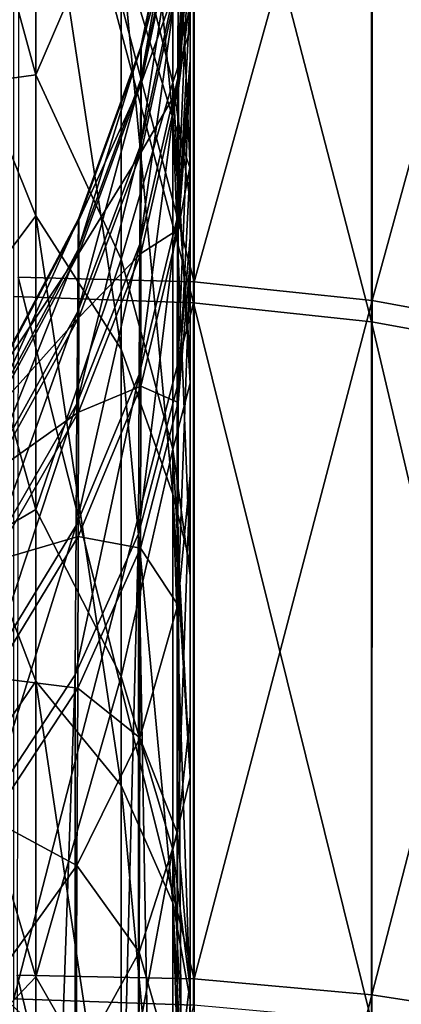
# Model space of a CAD drawing. Header units: metres. Extents: x -22 to 73, y -229 to 22.
# Tile 439 of 447: x 69.206 to 70.088, y 8.864 to 11.14. Entities that reach past the tile are written whole.
import ezdxf

# ---------------------------------------------------------------- set-up
doc = ezdxf.new("R2010")
doc.units = ezdxf.units.M
doc.layers.add('solid_509500_SW0001', color=7, linetype='CONTINUOUS')

msp = doc.modelspace()

# ---------------------------------------------------------------- linework, layer by layer
at = {"layer": 'solid_509500_SW0001'}
for points in [[(69.599998, 4.09725, 81.314957), (69.599998, 13.709613, 67.948822), (69.599998, 13.69162, 67.29599)], [(69.599998, 4.744919, 81.098137), (69.599998, 13.696581, 68.599838), (69.599998, 13.709613, 67.948822)], [(69.599998, 4.09725, 81.314957), (69.599998, 4.744919, 81.098137), (69.599998, 13.709613, 67.948822)], [(69.599998, 5.380803, 80.849998), (69.599998, 13.65287, 69.247124), (69.599998, 13.696581, 68.599838)], [(69.599998, 4.744919, 81.098137), (69.599998, 5.380803, 80.849998), (69.599998, 13.696581, 68.599838)], [(69.599998, 3.439465, 81.499832), (69.599998, 13.69162, 67.29599), (69.599998, 13.642412, 66.643288)], [(69.599998, 3.439465, 81.499832), (69.599998, 4.09725, 81.314957), (69.599998, 13.69162, 67.29599)], [(69.599998, 6.003599, 80.571091), (69.599998, 13.590334, 70.02832), (69.599998, 13.65287, 69.247124)], [(69.599998, 5.380803, 80.849998), (69.599998, 6.003599, 80.571091), (69.599998, 13.65287, 69.247124)], [(69.599998, 2.773616, 81.652199), (69.599998, 13.642412, 66.643288), (69.599998, 13.561961, 65.992683)], [(69.599998, 2.773616, 81.652199), (69.599998, 3.439465, 81.499832), (69.599998, 13.642412, 66.643288)], [(69.599998, 6.61205, 80.261986), (69.599998, 13.545328, 70.81073), (69.599998, 13.590334, 70.02832)], [(69.599998, 6.003599, 80.571091), (69.599998, 6.61205, 80.261986), (69.599998, 13.590334, 70.02832)], [(69.599998, 10.63656, 69.713799), (69.599998, 13.561961, 65.992683), (69.599998, 13.450399, 65.346161)], [(69.599998, 10.63656, 69.713799), (69.599998, 2.773616, 81.652199), (69.599998, 13.561961, 65.992683)], [(69.599998, 7.204804, 79.923355), (69.599998, 13.509627, 71.21875), (69.599998, 13.545328, 70.81073)], [(69.599998, 6.61205, 80.261986), (69.599998, 7.204804, 79.923355), (69.599998, 13.545328, 70.81073)], [(69.599998, 7.780385, 79.556), (69.599998, 13.479085, 71.422333), (69.599998, 13.509627, 71.21875)], [(69.599998, 7.204804, 79.923355), (69.599998, 7.780385, 79.556), (69.599998, 13.509627, 71.21875)], [(69.599998, 8.337329, 79.160843), (69.599998, 13.440265, 71.624077), (69.599998, 13.479085, 71.422333)], [(69.599998, 7.780385, 79.556), (69.599998, 8.337329, 79.160843), (69.599998, 13.479085, 71.422333)], [(69.599998, 11.046562, 69.052803), (69.599998, 10.63656, 69.713799), (69.599998, 13.450399, 65.346161)], [(69.599998, 11.382965, 68.34523), (69.599998, 11.046562, 69.052803), (69.599998, 13.450399, 65.346161)], [(69.599998, 8.337329, 79.160843), (69.599998, 13.33814, 72.021141), (69.599998, 13.440265, 71.624077)], [(69.599998, 8.874241, 78.738876), (69.599998, 13.127026, 72.664406), (69.599998, 13.33814, 72.021141)], [(69.599998, 8.337329, 79.160843), (69.599998, 8.874241, 78.738876), (69.599998, 13.33814, 72.021141)], [(69.599998, 8.874241, 78.738876), (69.599998, 12.884048, 73.298744), (69.599998, 13.127026, 72.664406)], [(69.599998, 9.389777, 78.291145), (69.599998, 12.609687, 73.922096), (69.599998, 12.884048, 73.298744)], [(69.599998, 8.874241, 78.738876), (69.599998, 9.389777, 78.291145), (69.599998, 12.884048, 73.298744)], [(69.599998, 9.882648, 77.818802), (69.599998, 12.304598, 74.532402), (69.599998, 12.609687, 73.922096)], [(69.599998, 9.389777, 78.291145), (69.599998, 9.882648, 77.818802), (69.599998, 12.609687, 73.922096)], [(69.599998, 10.351653, 77.323021), (69.599998, 11.969612, 75.127678), (69.599998, 12.304598, 74.532402)], [(69.599998, 9.882648, 77.818802), (69.599998, 10.351653, 77.323021), (69.599998, 12.304598, 74.532402)], [(69.440582, 12.150843, 77.104897), (69.560028, 11.702342, 76.666588), (69.560028, 10.913148, 77.641464)], [(69.440582, 11.308047, 78.132629), (69.440582, 12.150843, 77.104897), (69.560028, 10.913148, 77.641464)], [(69.609344, 10.534012, 86.13485), (69.205086, 12.078847, 85.17852), (69.202759, 10.544668, 86.160667)], [(69.609802, 12.065988, 85.154037), (69.205086, 12.078847, 85.17852), (69.609344, 10.534012, 86.13485)], [(69.609802, 12.065988, 85.154037), (69.609344, 10.534012, 86.13485), (70.020874, 12.016187, 85.084381)], [(69.608002, 10.485254, 49.838364), (69.192436, 10.500143, 49.813549), (69.192398, 12.044147, 50.797138)], [(69.608002, 10.485254, 49.838364), (69.192398, 12.044147, 50.797138), (69.608047, 12.029152, 50.821976)], [(69.608002, 10.485254, 49.838364), (69.608047, 12.029152, 50.821976), (70.018837, 10.441699, 49.913849)], [(69.608047, 12.029152, 50.821976), (70.018883, 11.979156, 50.893372), (70.018837, 10.441699, 49.913849)], [(69.243576, 11.012195, 57.001842), (68.972176, 12.008111, 57.222382), (68.972176, 10.974363, 56.171429)], [(69.243576, 11.012195, 57.001842), (69.243576, 11.932029, 58.007271), (68.972176, 12.008111, 57.222382)], [(69.609344, 10.534012, 86.13485), (70.020363, 10.490381, 86.060875), (70.020874, 12.016187, 85.084381)], [(70.020874, 12.016187, 85.084381), (70.020363, 10.490381, 86.060875), (70.41597, 11.933867, 84.968452)], [(70.018837, 10.441699, 49.913849), (70.018883, 11.979156, 50.893372), (70.413483, 10.369883, 50.03828)], [(70.018883, 11.979156, 50.893372), (70.413521, 11.896742, 51.011063), (70.413483, 10.369883, 50.03828)], [(69.599998, 10.795774, 76.804932), (69.599998, 11.605733, 75.706001), (69.599998, 11.969612, 75.127678)], [(69.599998, 10.351653, 77.323021), (69.599998, 10.795774, 76.804932), (69.599998, 11.969612, 75.127678)], [(69.440582, 11.470922, 58.393436), (69.243576, 11.932029, 58.007271), (69.243576, 11.012195, 57.001842)], [(70.020363, 10.490381, 86.060875), (70.415375, 10.418366, 85.937988), (70.41597, 11.933867, 84.968452)], [(69.599998, 10.802931, 61.933529), (69.599998, 11.832066, 61.074802), (69.599998, 11.487411, 60.516983)], [(69.599998, 11.005216, 62.270985), (69.599998, 11.18818, 62.619171), (69.599998, 11.832066, 61.074802)], [(69.599998, 10.802931, 61.933529), (69.599998, 11.005216, 62.270985), (69.599998, 11.832066, 61.074802)], [(69.560028, 10.99443, 58.792484), (69.560028, 11.757699, 59.789497), (69.440582, 11.470922, 58.393436)], [(69.560028, 11.757699, 59.789497), (69.599998, 11.116506, 59.976318), (69.599998, 11.487411, 60.516983)], [(69.560028, 10.99443, 58.792484), (69.599998, 11.116506, 59.976318), (69.560028, 11.757699, 59.789497)], [(69.560028, 11.702342, 76.666588), (69.599998, 11.214102, 76.265556), (69.599998, 10.795774, 76.804932)], [(69.560028, 10.913148, 77.641464), (69.560028, 11.702342, 76.666588), (69.599998, 10.795774, 76.804932)], [(68.972176, 11.363917, 79.764633), (69.243576, 11.677129, 78.621338), (69.243576, 10.686223, 79.617783)], [(69.243576, 11.677129, 78.621338), (69.440582, 11.308047, 78.132629), (69.440582, 10.378604, 79.082718)], [(69.243576, 10.686223, 79.617783), (69.243576, 11.677129, 78.621338), (69.440582, 10.378604, 79.082718)], [(69.571579, 11.004557, 68.182083), (69.599998, 11.521301, 67.977272), (69.599998, 11.638876, 67.601761)], [(69.572121, 11.248025, 67.484444), (69.571579, 11.004557, 68.182083), (69.599998, 11.638876, 67.601761)], [(69.599998, 10.795774, 76.804932), (69.599998, 11.214102, 76.265556), (69.599998, 11.605733, 75.706001)], [(69.571579, 11.004557, 68.182083), (69.599998, 11.382965, 68.34523), (69.599998, 11.521301, 67.977272)], [(69.485847, 11.001801, 66.696472), (69.572533, 11.411109, 66.76342), (69.572853, 11.491651, 66.028206)], [(69.486488, 11.077353, 66.007507), (69.485847, 11.001801, 66.696472), (69.572853, 11.491651, 66.028206)], [(69.486488, 11.077353, 66.007507), (69.572853, 11.491651, 66.028206), (69.573029, 11.488424, 65.288399)], [(69.486855, 11.074377, 65.314232), (69.486488, 11.077353, 66.007507), (69.573029, 11.488424, 65.288399)], [(69.486855, 11.074377, 65.314232), (69.573029, 11.488424, 65.288399), (69.573112, 11.401492, 64.553619)], [(69.572853, 10.981891, 63.137127), (69.599998, 11.49411, 63.343647), (69.599998, 11.351322, 62.977066)], [(69.572853, 10.981891, 63.137127), (69.573029, 11.231885, 63.833424), (69.599998, 11.49411, 63.343647)], [(69.599998, 10.581914, 61.607891), (69.599998, 11.487411, 60.516983), (69.599998, 11.116506, 59.976318)], [(69.599998, 10.581914, 61.607891), (69.599998, 10.802931, 61.933529), (69.599998, 11.487411, 60.516983)], [(69.440582, 10.586634, 57.426857), (69.440582, 11.470922, 58.393436), (69.243576, 11.012195, 57.001842)], [(69.560028, 10.99443, 58.792484), (69.440582, 11.470922, 58.393436), (69.440582, 10.586634, 57.426857)], [(69.484993, 10.848873, 67.372124), (69.572121, 11.248025, 67.484444), (69.572533, 11.411109, 66.76342)], [(69.485847, 11.001801, 66.696472), (69.484993, 10.848873, 67.372124), (69.572533, 11.411109, 66.76342)], [(69.487, 10.992928, 64.625656), (69.486855, 11.074377, 65.314232), (69.573112, 11.401492, 64.553619)], [(69.487, 10.992928, 64.625656), (69.573112, 11.401492, 64.553619), (69.573029, 11.231885, 63.833424)], [(69.570862, 10.683837, 68.847488), (69.599998, 11.046562, 69.052803), (69.599998, 11.382965, 68.34523)], [(69.571579, 11.004557, 68.182083), (69.570862, 10.683837, 68.847488), (69.599998, 11.382965, 68.34523)], [(68.972176, 10.324289, 80.686775), (68.972176, 11.363917, 79.764633), (69.243576, 10.686223, 79.617783)], [(69.572853, 10.981891, 63.137127), (69.599998, 11.351322, 62.977066), (69.599998, 11.18818, 62.619171)], [(69.440582, 11.308047, 78.132629), (69.560028, 10.913148, 77.641464), (69.560028, 10.042991, 78.544807)], [(69.440582, 10.378604, 79.082718), (69.440582, 11.308047, 78.132629), (69.560028, 10.042991, 78.544807)], [(69.483894, 10.620598, 68.025818), (69.571579, 11.004557, 68.182083), (69.572121, 11.248025, 67.484444)], [(69.484993, 10.848873, 67.372124), (69.483894, 10.620598, 68.025818), (69.572121, 11.248025, 67.484444)], [(69.486855, 10.833971, 63.950756), (69.573029, 11.231885, 63.833424), (69.572853, 10.981891, 63.137127)], [(69.486855, 10.833971, 63.950756), (69.487, 10.992928, 64.625656), (69.573029, 11.231885, 63.833424)], [(69.572533, 10.654748, 62.47377), (69.599998, 11.18818, 62.619171), (69.599998, 11.005216, 62.270985)], [(69.572533, 10.654748, 62.47377), (69.572853, 10.981891, 63.137127), (69.599998, 11.18818, 62.619171)], [(69.560028, 10.99443, 58.792484), (69.599998, 10.720231, 59.454079), (69.599998, 11.116506, 59.976318)], [(69.599998, 10.087168, 60.99683), (69.599998, 11.116506, 59.976318), (69.599998, 10.720231, 59.454079)], [(69.599998, 10.087168, 60.99683), (69.599998, 10.581914, 61.607891), (69.599998, 11.116506, 59.976318)], [(69.341591, 10.608629, 66.632164), (69.485847, 11.001801, 66.696472), (69.486488, 11.077353, 66.007507)], [(69.342537, 10.679342, 65.987625), (69.341591, 10.608629, 66.632164), (69.486488, 11.077353, 66.007507)], [(69.342537, 10.679342, 65.987625), (69.486488, 11.077353, 66.007507), (69.486855, 11.074377, 65.314232)], [(69.343086, 10.676578, 65.33905), (69.342537, 10.679342, 65.987625), (69.486855, 11.074377, 65.314232)], [(69.343086, 10.676578, 65.33905), (69.486855, 11.074377, 65.314232), (69.487, 10.992928, 64.625656)], [(69.570137, 10.290688, 69.471611), (69.599998, 10.63656, 69.713799), (69.599998, 11.046562, 69.052803)], [(69.570862, 10.683837, 68.847488), (69.570137, 10.290688, 69.471611), (69.599998, 11.046562, 69.052803)], [(69.243576, 10.007937, 56.080723), (69.243576, 11.012195, 57.001842), (68.972176, 10.974363, 56.171429)], [(69.440582, 10.586634, 57.426857), (69.243576, 11.012195, 57.001842), (69.243576, 10.007937, 56.080723)], [(69.340317, 10.465519, 67.264244), (69.484993, 10.848873, 67.372124), (69.485847, 11.001801, 66.696472)], [(69.341591, 10.608629, 66.632164), (69.340317, 10.465519, 67.264244), (69.485847, 11.001801, 66.696472)], [(69.560028, 10.146874, 57.866058), (69.560028, 10.99443, 58.792484), (69.440582, 10.586634, 57.426857)], [(69.482521, 10.31992, 68.649284), (69.570862, 10.683837, 68.847488), (69.571579, 11.004557, 68.182083)], [(69.483894, 10.620598, 68.025818), (69.482521, 10.31992, 68.649284), (69.571579, 11.004557, 68.182083)], [(69.560028, 10.99443, 58.792484), (69.599998, 10.299486, 58.951424), (69.599998, 10.720231, 59.454079)], [(69.560028, 10.146874, 57.866058), (69.599998, 10.299486, 58.951424), (69.560028, 10.99443, 58.792484)], [(69.572533, 10.654748, 62.47377), (69.599998, 11.005216, 62.270985), (69.599998, 10.802931, 61.933529)], [(69.243576, 10.007937, 56.080723), (68.972176, 10.974363, 56.171429), (68.972176, 9.849014, 55.219208)], [(69.343292, 10.600386, 64.69487), (69.343086, 10.676578, 65.33905), (69.487, 10.992928, 64.625656)], [(69.343292, 10.600386, 64.69487), (69.487, 10.992928, 64.625656), (69.486855, 10.833971, 63.950756)], [(69.486481, 10.599655, 63.298264), (69.572853, 10.981891, 63.137127), (69.572533, 10.654748, 62.47377)], [(69.486481, 10.599655, 63.298264), (69.486855, 10.833971, 63.950756), (69.572853, 10.981891, 63.137127)], [(69.560028, 10.913148, 77.641464), (69.599998, 10.795774, 76.804932), (69.599998, 10.351653, 77.323021)], [(69.560028, 10.913148, 77.641464), (69.599998, 10.351653, 77.323021), (69.599998, 9.882648, 77.818802)], [(69.560028, 10.042991, 78.544807), (69.560028, 10.913148, 77.641464), (69.599998, 9.882648, 77.818802)], [(69.338684, 10.25191, 67.875771), (69.483894, 10.620598, 68.025818), (69.484993, 10.848873, 67.372124)], [(69.340317, 10.465519, 67.264244), (69.338684, 10.25191, 67.875771), (69.484993, 10.848873, 67.372124)], [(69.343086, 10.451672, 64.063484), (69.486855, 10.833971, 63.950756), (69.486481, 10.599655, 63.298264)], [(69.343086, 10.451672, 64.063484), (69.343292, 10.600386, 64.69487), (69.486855, 10.833971, 63.950756)], [(69.572121, 10.254877, 61.851974), (69.599998, 10.802931, 61.933529), (69.599998, 10.581914, 61.607891)], [(69.572121, 10.254877, 61.851974), (69.572533, 10.654748, 62.47377), (69.599998, 10.802931, 61.933529)], [(69.599998, 9.529089, 60.447033), (69.599998, 10.720231, 59.454079), (69.599998, 10.299486, 58.951424)], [(69.599998, 9.529089, 60.447033), (69.599998, 10.087168, 60.99683), (69.599998, 10.720231, 59.454079)], [(68.972176, 10.324289, 80.686775), (69.243576, 10.686223, 79.617783), (69.243576, 9.610623, 80.522141)], [(69.142647, 10.239435, 66.571785), (69.341591, 10.608629, 66.632164), (69.342537, 10.679342, 65.987625)], [(69.143883, 10.305555, 65.968956), (69.142647, 10.239435, 66.571785), (69.342537, 10.679342, 65.987625)], [(69.143883, 10.305555, 65.968956), (69.342537, 10.679342, 65.987625), (69.343086, 10.676578, 65.33905)], [(69.144608, 10.302959, 65.362358), (69.143883, 10.305555, 65.968956), (69.343086, 10.676578, 65.33905)], [(69.144608, 10.302959, 65.362358), (69.343086, 10.676578, 65.33905), (69.343292, 10.600386, 64.69487)], [(69.243576, 10.686223, 79.617783), (69.440582, 10.378604, 79.082718), (69.440582, 9.369634, 79.947891)], [(69.243576, 9.610623, 80.522141), (69.243576, 10.686223, 79.617783), (69.440582, 9.369634, 79.947891)], [(69.570862, 10.683837, 68.847488), (69.481026, 9.951366, 69.234016), (69.570137, 10.290688, 69.471611)], [(69.482521, 10.31992, 68.649284), (69.481026, 9.951366, 69.234016), (69.570862, 10.683837, 68.847488)], [(69.485847, 10.293019, 62.676666), (69.572533, 10.654748, 62.47377), (69.572121, 10.254877, 61.851974)], [(69.485847, 10.293019, 62.676666), (69.486481, 10.599655, 63.298264), (69.572533, 10.654748, 62.47377)], [(69.570137, 10.290688, 69.471611), (69.599998, 5.248535, 77.408691), (69.599998, 10.63656, 69.713799)], [(69.599998, 10.63656, 69.713799), (69.599998, 5.248535, 77.408691), (69.599998, 2.773616, 81.652199)], [(69.140976, 10.105609, 67.162964), (69.340317, 10.465519, 67.264244), (69.341591, 10.608629, 66.632164)], [(69.142647, 10.239435, 66.571785), (69.140976, 10.105609, 67.162964), (69.341591, 10.608629, 66.632164)], [(69.336678, 9.970562, 68.459), (69.482521, 10.31992, 68.649284), (69.483894, 10.620598, 68.025818)], [(69.338684, 10.25191, 67.875771), (69.336678, 9.970562, 68.459), (69.483894, 10.620598, 68.025818)], [(69.144867, 10.231696, 64.75988), (69.144608, 10.302959, 65.362358), (69.343292, 10.600386, 64.69487)], [(69.144867, 10.231696, 64.75988), (69.343292, 10.600386, 64.69487), (69.343086, 10.451672, 64.063484)], [(69.440582, 9.621185, 56.54134), (69.440582, 10.586634, 57.426857), (69.243576, 10.007937, 56.080723)], [(69.342537, 10.232445, 63.453068), (69.486481, 10.599655, 63.298264), (69.485847, 10.293019, 62.676666)], [(69.342537, 10.232445, 63.453068), (69.343086, 10.451672, 64.063484), (69.486481, 10.599655, 63.298264)], [(69.560028, 10.146874, 57.866058), (69.440582, 10.586634, 57.426857), (69.440582, 9.621185, 56.54134)], [(69.571579, 9.787469, 61.279659), (69.599998, 10.581914, 61.607891), (69.599998, 10.087168, 60.99683)], [(69.571579, 9.787469, 61.279659), (69.572121, 10.254877, 61.851974), (69.599998, 10.581914, 61.607891)], [(69.609062, 8.922728, 86.979286), (69.202759, 10.544668, 86.160667), (69.200768, 8.931247, 87.006126)], [(69.609344, 10.534012, 86.13485), (69.202759, 10.544668, 86.160667), (69.609062, 8.922728, 86.979286)], [(69.609344, 10.534012, 86.13485), (69.609062, 8.922728, 86.979286), (70.020363, 10.490381, 86.060875)], [(69.608002, 10.485254, 49.838364), (69.192551, 8.876286, 48.968143), (69.192436, 10.500143, 49.813549)], [(69.607941, 8.861506, 48.993137), (69.192551, 8.876286, 48.968143), (69.608002, 10.485254, 49.838364)], [(69.607941, 8.861506, 48.993137), (69.608002, 10.485254, 49.838364), (70.018791, 8.824727, 49.072121)], [(69.608002, 10.485254, 49.838364), (70.018837, 10.441699, 49.913849), (70.018791, 8.824727, 49.072121)], [(69.609062, 8.922728, 86.979286), (70.020035, 8.885648, 86.901558), (70.020363, 10.490381, 86.060875)], [(70.020363, 10.490381, 86.060875), (70.020035, 8.885648, 86.901558), (70.415375, 10.418366, 85.937988)], [(69.138847, 9.905849, 67.734932), (69.338684, 10.25191, 67.875771), (69.340317, 10.465519, 67.264244)], [(69.140976, 10.105609, 67.162964), (69.138847, 9.905849, 67.734932), (69.340317, 10.465519, 67.264244)], [(69.144608, 10.092611, 64.169357), (69.343086, 10.451672, 64.063484), (69.342537, 10.232445, 63.453068)], [(69.144608, 10.092611, 64.169357), (69.144867, 10.231696, 64.75988), (69.343086, 10.451672, 64.063484)], [(70.018791, 8.824727, 49.072121), (70.018837, 10.441699, 49.913849), (70.413445, 8.764063, 49.202328)], [(70.018837, 10.441699, 49.913849), (70.413483, 10.369883, 50.03828), (70.413445, 8.764063, 49.202328)], [(70.020035, 8.885648, 86.901558), (70.414955, 8.824529, 86.772652), (70.415375, 10.418366, 85.937988)], [(69.440582, 10.378604, 79.082718), (69.560028, 10.042991, 78.544807), (69.560028, 9.098327, 79.369919)], [(69.440582, 9.369634, 79.947891), (69.440582, 10.378604, 79.082718), (69.560028, 9.098327, 79.369919)], [(68.972176, 9.210139, 81.517342), (68.972176, 10.324289, 80.686775), (69.243576, 9.610623, 80.522141)], [(69.482521, 10.31992, 68.649284), (69.33445, 9.625714, 69.005997), (69.481026, 9.951366, 69.234016)], [(69.336678, 9.970562, 68.459), (69.33445, 9.625714, 69.005997), (69.482521, 10.31992, 68.649284)], [(69.341591, 9.945551, 62.871563), (69.485847, 10.293019, 62.676666), (69.484993, 9.918214, 62.09404)], [(69.341591, 9.945551, 62.871563), (69.342537, 10.232445, 63.453068), (69.485847, 10.293019, 62.676666)], [(69.570137, 10.290688, 69.471611), (69.481026, 9.951366, 69.234016), (69.570137, 4.902662, 77.166512)], [(69.484993, 9.918214, 62.09404), (69.485847, 10.293019, 62.676666), (69.572121, 10.254877, 61.851974)], [(69.560028, 10.146874, 57.866058), (69.599998, 9.85521, 58.469471), (69.599998, 10.299486, 58.951424)], [(69.570137, 10.290688, 69.471611), (69.570137, 4.902662, 77.166512), (69.599998, 5.248535, 77.408691)], [(69.599998, 8.917792, 59.966183), (69.599998, 10.299486, 58.951424), (69.599998, 9.85521, 58.469471)], [(69.599998, 8.917792, 59.966183), (69.599998, 9.529089, 60.447033), (69.599998, 10.299486, 58.951424)], [(69.136238, 9.642735, 68.280449), (69.336678, 9.970562, 68.459), (69.338684, 10.25191, 67.875771)], [(69.138847, 9.905849, 67.734932), (69.136238, 9.642735, 68.280449), (69.338684, 10.25191, 67.875771)], [(69.484993, 9.918214, 62.09404), (69.572121, 10.254877, 61.851974), (69.571579, 9.787469, 61.279659)], [(69.143875, 9.887585, 63.598454), (69.342537, 10.232445, 63.453068), (69.341591, 9.945551, 62.871563)], [(69.143875, 9.887585, 63.598454), (69.144608, 10.092611, 64.169357), (69.342537, 10.232445, 63.453068)], [(69.560028, 9.22153, 57.017323), (69.560028, 10.146874, 57.866058), (69.440582, 9.621185, 56.54134)], [(69.560028, 10.146874, 57.866058), (69.599998, 9.388392, 58.009293), (69.599998, 9.85521, 58.469471)], [(69.560028, 9.22153, 57.017323), (69.599998, 9.388392, 58.009293), (69.560028, 10.146874, 57.866058)], [(69.570869, 9.25851, 60.764072), (69.599998, 10.087168, 60.99683), (69.599998, 9.529089, 60.447033)], [(69.570869, 9.25851, 60.764072), (69.571579, 9.787469, 61.279659), (69.599998, 10.087168, 60.99683)], [(69.560028, 10.042991, 78.544807), (69.599998, 9.882648, 77.818802), (69.599998, 9.389777, 78.291145)], [(69.560028, 10.042991, 78.544807), (69.599998, 9.389777, 78.291145), (69.599998, 8.874241, 78.738876)], [(69.560028, 9.098327, 79.369919), (69.560028, 10.042991, 78.544807), (69.599998, 8.874241, 78.738876)], [(69.243576, 8.926956, 55.250984), (69.243576, 10.007937, 56.080723), (68.972176, 9.849014, 55.219208)], [(69.440582, 9.621185, 56.54134), (69.243576, 10.007937, 56.080723), (69.243576, 8.926956, 55.250984)], [(69.336678, 9.970562, 68.459), (69.133324, 9.320226, 68.792091), (69.33445, 9.625714, 69.005997)], [(69.136238, 9.642735, 68.280449), (69.133324, 9.320226, 68.792091), (69.336678, 9.970562, 68.459)], [(69.481026, 9.951366, 69.234016), (69.33445, 9.625714, 69.005997), (69.334793, 4.238321, 76.701332)], [(69.481026, 9.951366, 69.234016), (69.334793, 4.238321, 76.701332), (69.481148, 4.563674, 76.929153)], [(69.481026, 9.951366, 69.234016), (69.481148, 4.563674, 76.929153), (69.570137, 4.902662, 77.166512)], [(69.142647, 9.619273, 63.054577), (69.341591, 9.945551, 62.871563), (69.340317, 9.594874, 62.326527)], [(69.142647, 9.619273, 63.054577), (69.143875, 9.887585, 63.598454), (69.341591, 9.945551, 62.871563)], [(69.340317, 9.594874, 62.326527), (69.341591, 9.945551, 62.871563), (69.484993, 9.918214, 62.09404)], [(69.340317, 9.594874, 62.326527), (69.484993, 9.918214, 62.09404), (69.483894, 9.480111, 61.557819)], [(69.483894, 9.480111, 61.557819), (69.484993, 9.918214, 62.09404), (69.571579, 9.787469, 61.279659)], [(69.243576, 8.926956, 55.250984), (68.972176, 9.849014, 55.219208), (68.972176, 8.641456, 54.373665)], [(69.599998, 8.917792, 59.966183), (69.599998, 9.85521, 58.469471), (69.599998, 9.388392, 58.009293)], [(69.483894, 9.480111, 61.557819), (69.571579, 9.787469, 61.279659), (69.570869, 9.25851, 60.764072)], [(68.972176, 9.210139, 81.517342), (69.243576, 9.610623, 80.522141), (69.243576, 8.458855, 81.327263)], [(69.33445, 9.625714, 69.005997), (69.133324, 9.320226, 68.792091), (69.134003, 3.933079, 76.487602)], [(69.33445, 9.625714, 69.005997), (69.134003, 3.933079, 76.487602), (69.334793, 4.238321, 76.701332)], [(69.140976, 9.291309, 62.544796), (69.142647, 9.619273, 63.054577), (69.340317, 9.594874, 62.326527)], [(69.440582, 8.581979, 55.743664), (69.440582, 9.621185, 56.54134), (69.243576, 8.926956, 55.250984)], [(69.243576, 9.610623, 80.522141), (69.440582, 9.369634, 79.947891), (69.440582, 8.288868, 80.721504)], [(69.243576, 8.458855, 81.327263), (69.243576, 9.610623, 80.522141), (69.440582, 8.288868, 80.721504)], [(69.560028, 9.22153, 57.017323), (69.440582, 9.621185, 56.54134), (69.440582, 8.581979, 55.743664)], [(69.140976, 9.291309, 62.544796), (69.340317, 9.594874, 62.326527), (69.338684, 9.184978, 61.824917)], [(69.338684, 9.184978, 61.824917), (69.340317, 9.594874, 62.326527), (69.483894, 9.480111, 61.557819)], [(69.570869, 9.25851, 60.764072), (69.599998, 9.529089, 60.447033), (69.599998, 8.917792, 59.966183)], [(69.338684, 9.184978, 61.824917), (69.483894, 9.480111, 61.557819), (69.482521, 8.98433, 61.074795)], [(69.482521, 8.98433, 61.074795), (69.483894, 9.480111, 61.557819), (69.570869, 9.25851, 60.764072)], [(69.560028, 9.22153, 57.017323), (69.599998, 8.900089, 57.571934), (69.599998, 9.388392, 58.009293)], [(69.599998, 8.917792, 59.966183), (69.599998, 9.388392, 58.009293), (69.599998, 8.900089, 57.571934)], [(69.440582, 9.369634, 79.947891), (69.560028, 9.098327, 79.369919), (69.560028, 8.086164, 80.11068)], [(69.440582, 8.288868, 80.721504), (69.440582, 9.369634, 79.947891), (69.560028, 8.086164, 80.11068)], [(69.138847, 8.907956, 62.075623), (69.140976, 9.291309, 62.544796), (69.338684, 9.184978, 61.824917)], [(69.482521, 8.98433, 61.074795), (69.570869, 9.25851, 60.764072), (69.570137, 8.67561, 60.312054)], [(69.570869, 9.25851, 60.764072), (69.599998, 8.917792, 59.966183), (69.570137, 8.67561, 60.312054)], [(69.560028, 8.225491, 56.252781), (69.560028, 9.22153, 57.017323), (69.440582, 8.581979, 55.743664)], [(69.560028, 9.22153, 57.017323), (69.599998, 8.391424, 57.158405), (69.599998, 8.900089, 57.571934)], [(69.560028, 8.225491, 56.252781), (69.599998, 8.391424, 57.158405), (69.560028, 9.22153, 57.017323)], [(68.972176, 8.029509, 82.250336), (68.972176, 9.210139, 81.517342), (69.243576, 8.458855, 81.327263)], [(69.138847, 8.907956, 62.075623), (69.338684, 9.184978, 61.824917), (69.336678, 8.721122, 61.373085)], [(69.336678, 8.721122, 61.373085), (69.338684, 9.184978, 61.824917), (69.482521, 8.98433, 61.074795)], [(69.560028, 9.098327, 79.369919), (69.599998, 8.874241, 78.738876), (69.599998, 8.337329, 79.160843)], [(69.560028, 9.098327, 79.369919), (69.599998, 8.337329, 79.160843), (69.599998, 7.780385, 79.556)], [(69.560028, 8.086164, 80.11068), (69.560028, 9.098327, 79.369919), (69.599998, 7.780385, 79.556)], [(69.336678, 8.721122, 61.373085), (69.482521, 8.98433, 61.074795), (69.481026, 8.438015, 60.651375)], [(69.482521, 8.98433, 61.074795), (69.570137, 8.67561, 60.312054), (69.481026, 8.438015, 60.651375)], [(69.243576, 7.777539, 54.518982), (69.243576, 8.926956, 55.250984), (68.972176, 8.641456, 54.373665)], [(69.608887, 7.244244, 87.680969), (69.200768, 8.931247, 87.006126), (69.199074, 7.250747, 87.708542)], [(69.609062, 8.922728, 86.979286), (69.200768, 8.931247, 87.006126), (69.608887, 7.244244, 87.680969)], [(69.440582, 8.581979, 55.743664), (69.243576, 8.926956, 55.250984), (69.243576, 7.777539, 54.518982)], [(69.609062, 8.922728, 86.979286), (69.608887, 7.244244, 87.680969), (70.020035, 8.885648, 86.901558)], [(69.136238, 8.474133, 61.652992), (69.138847, 8.907956, 62.075623), (69.336678, 8.721122, 61.373085)], [(69.570137, 4.257071, 57.218163), (69.599998, 8.917792, 59.966183), (69.599998, 4.499254, 56.872288)], [(69.570137, 8.67561, 60.312054), (69.599998, 8.917792, 59.966183), (69.570137, 4.257071, 57.218163)], [(69.599998, 8.917792, 59.966183), (69.599998, 6.177176, 55.760773), (69.599998, 5.585088, 55.4795)], [(69.599998, 4.499254, 56.872288), (69.599998, 8.917792, 59.966183), (69.599998, 5.585088, 55.4795)], [(69.599998, 8.917792, 59.966183), (69.599998, 6.755167, 56.070042), (69.599998, 6.177176, 55.760773)], [(69.599998, 8.917792, 59.966183), (69.599998, 7.317731, 56.406597), (69.599998, 6.755167, 56.070042)], [(69.599998, 8.917792, 59.966183), (69.599998, 7.863567, 56.769661), (69.599998, 7.317731, 56.406597)], [(69.599998, 8.917792, 59.966183), (69.599998, 8.391424, 57.158405), (69.599998, 7.863567, 56.769661)], [(69.599998, 8.917792, 59.966183), (69.599998, 8.900089, 57.571934), (69.599998, 8.391424, 57.158405)], [(69.608887, 7.244244, 87.680969), (70.019814, 7.214037, 87.600098), (70.020035, 8.885648, 86.901558)], [(70.020035, 8.885648, 86.901558), (70.019814, 7.214037, 87.600098), (70.414955, 8.824529, 86.772652)], [(69.607941, 8.861506, 48.993137), (69.192741, 7.184731, 48.267296), (69.192551, 8.876286, 48.968143)]]:
    msp.add_3dface(points, dxfattribs=at)

doc.saveas('drawing.dxf')
